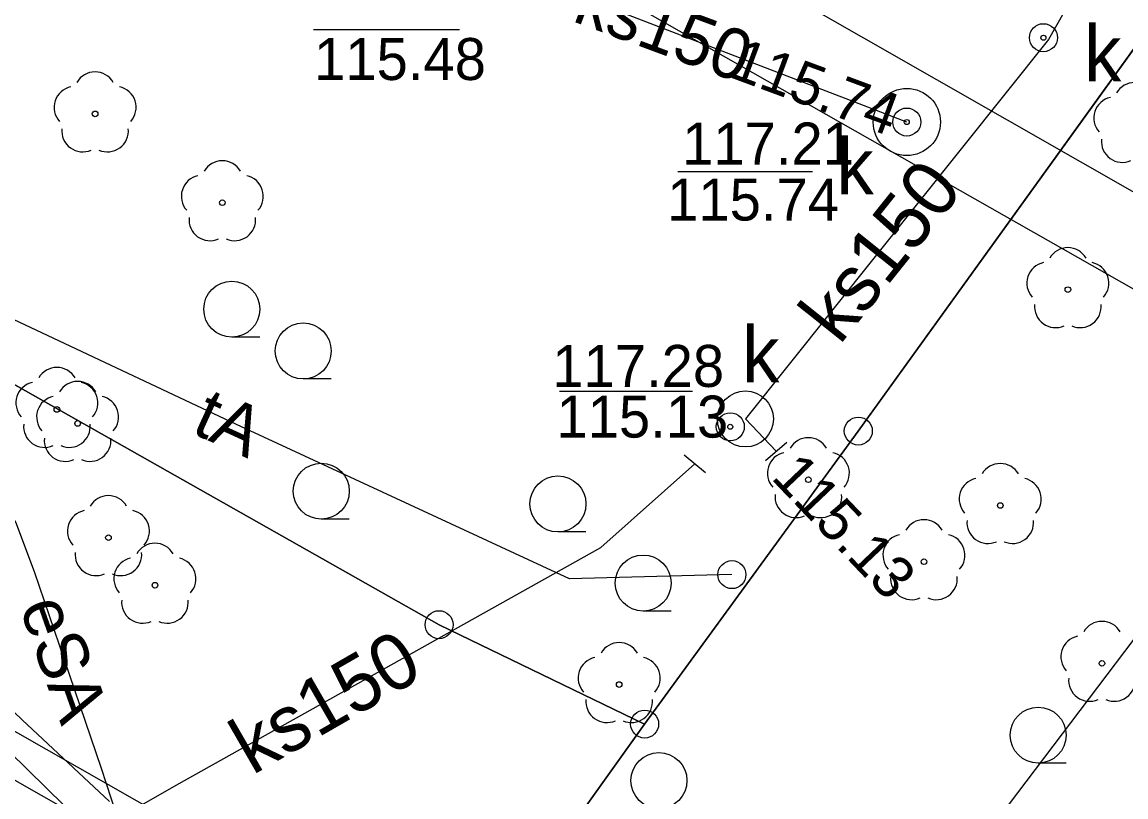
# Model space of a CAD drawing. Extents: x 6434771 to 6436222, y 5663454 to 5664782.
# Drawn here: x 6435452.64 to 6435472.34, y 5663786.19 to 5663800.03 of the extents above; entities that cross this region are included whole.
import ezdxf

# ---------------------------------------------------------------- set-up
doc = ezdxf.new("R2010")
doc.units = 0
for name, color, linetype in [('Warstwa 1', 7, 'Continuous'), ('Warstwa 10', 7, 'Continuous'), ('Warstwa 11', 7, 'Continuous'), ('Warstwa 12', 7, 'Continuous'), ('Warstwa 13', 7, 'Continuous'), ('Warstwa 14', 7, 'Continuous'), ('Warstwa 15', 7, 'Continuous'), ('Warstwa 2', 7, 'Continuous'), ('Warstwa 20', 7, 'Continuous'), ('Warstwa 4', 7, 'Continuous'), ('Warstwa 5', 7, 'Continuous'), ('Warstwa 6', 7, 'Continuous'), ('Warstwa 7', 7, 'Continuous'), ('Warstwa 9', 7, 'Continuous')]:
    doc.layers.add(name, color=color, linetype=linetype)

msp = doc.modelspace()

# ---------------------------------------------------------------- linework, layer by layer
at = {"layer": 'Warstwa 1'}
for p, q in [((6435467.565, 5663792.724), (6435502.484, 5663841.227)), ((6435421.61, 5663811.04), (6435460.082, 5663789.265)), ((6435421.61, 5663811.04), (6435460.082, 5663789.265)), ((6435467.565, 5663792.724), (6435473.23, 5663800.59)), ((6435463.751, 5663787.49), (6435467.565, 5663792.724)), ((6435463.751, 5663787.49), (6435467.565, 5663792.724)), ((6435460.082, 5663789.265), (6435463.751, 5663787.49)), ((6435460.082, 5663789.265), (6435463.751, 5663787.49)), ((6435459.254, 5663781.194), (6435463.751, 5663787.49)), ((6435459.254, 5663781.194), (6435463.751, 5663787.49))]:
    msp.add_line(p, q, dxfattribs=at)
at = {"layer": 'Warstwa 10'}
msp.add_lwpolyline([(6435491.162, 5663760.231), (6435484.475, 5663764.011), (6435479.861, 5663766.861), (6435475.829, 5663769.333), (6435473.227, 5663771.239), (6435465.533, 5663775.64), (6435461.588, 5663778.024), (6435458.264, 5663781.241), (6435455.371, 5663784.096), (6435454.68, 5663784.777), (6435454.057, 5663786.697), (6435453.486, 5663788.373), (6435452.863, 5663790.211), (6435452.526, 5663791.094), (6435451.919, 5663792.016), (6435451.231, 5663792.968), (6435449.761, 5663793.765), (6435444.773, 5663796.566), (6435440.713, 5663798.93), (6435427.449, 5663806.511), (6435417.095, 5663812.415), (6435416.535, 5663812.704)], dxfattribs=at)
for centre in [(6435467.565, 5663792.724), (6435467.565, 5663792.724), (6435460.082, 5663789.265), (6435463.751, 5663787.49), (6435463.751, 5663787.49)]:
    msp.add_circle(centre, 0.25, dxfattribs=at)
at = {"layer": 'Warstwa 11'}
for centre in [(6435453.942, 5663798.389), (6435456.213, 5663796.802), (6435471.306, 5663795.25), (6435453.26, 5663793.11), (6435453.63, 5663792.86), (6435466.674, 5663791.855), (6435470.099, 5663791.394), (6435454.18, 5663790.82), (6435468.737, 5663790.39), (6435455.01, 5663789.97), (6435471.914, 5663788.575), (6435463.297, 5663788.196)]:
    msp.add_circle(centre, 0.05, dxfattribs=at)
for centre, start, end in [((6435453.942, 5663798.764), 30.1471, 149.8529), ((6435453.585, 5663798.505), 102.1471, 221.8529), ((6435454.299, 5663798.505), 318.1471, 77.8529), ((6435472.5, 5663798.575), 30.1471, 149.8529), ((6435472.143, 5663798.316), 102.1471, 221.8529), ((6435453.722, 5663798.086), 174.1471, 293.8529), ((6435454.162, 5663798.086), 246.1471, 5.8529), ((6435472.28, 5663797.897), 174.1471, 293.8529), ((6435456.213, 5663797.177), 30.1471, 149.8529), ((6435455.856, 5663796.918), 102.1471, 221.8529), ((6435456.57, 5663796.918), 318.1471, 77.8529), ((6435455.993, 5663796.499), 174.1471, 293.8529), ((6435456.433, 5663796.499), 246.1471, 5.8529), ((6435471.306, 5663795.625), 30.1471, 149.8529), ((6435470.949, 5663795.366), 102.1471, 221.8529), ((6435471.663, 5663795.366), 318.1471, 77.8529), ((6435471.086, 5663794.947), 174.1471, 293.8529), ((6435471.526, 5663794.947), 246.1471, 5.8529), ((6435453.26, 5663793.485), 30.1471, 149.8529), ((6435452.903, 5663793.226), 102.1471, 221.8529), ((6435453.63, 5663793.235), 30.1471, 149.8529), ((6435453.617, 5663793.226), 318.1471, 77.8529), ((6435453.273, 5663792.976), 102.1471, 221.8529), ((6435453.987, 5663792.976), 318.1471, 77.8529), ((6435453.04, 5663792.807), 174.1471, 293.8529), ((6435453.48, 5663792.807), 246.1471, 5.8529), ((6435453.41, 5663792.557), 174.1471, 293.8529), ((6435453.85, 5663792.557), 246.1471, 5.8529), ((6435466.674, 5663792.23), 30.1471, 149.8529), ((6435466.317, 5663791.971), 102.1471, 221.8529), ((6435467.031, 5663791.971), 318.1471, 77.8529), ((6435470.099, 5663791.769), 30.1471, 149.8529), ((6435469.742, 5663791.51), 102.1471, 221.8529), ((6435470.456, 5663791.51), 318.1471, 77.8529), ((6435454.18, 5663791.195), 30.1471, 149.8529), ((6435466.454, 5663791.552), 174.1471, 293.8529), ((6435466.894, 5663791.552), 246.1471, 5.8529), ((6435453.823, 5663790.936), 102.1471, 221.8529), ((6435454.537, 5663790.936), 318.1471, 77.8529), ((6435468.737, 5663790.765), 30.1471, 149.8529), ((6435469.879, 5663791.091), 174.1471, 293.8529), ((6435470.319, 5663791.091), 246.1471, 5.8529), ((6435455.01, 5663790.345), 30.1471, 149.8529), ((6435468.38, 5663790.506), 102.1471, 221.8529), ((6435469.094, 5663790.506), 318.1471, 77.8529), ((6435453.96, 5663790.517), 174.1471, 293.8529), ((6435454.4, 5663790.517), 246.1471, 5.8529), ((6435454.653, 5663790.086), 102.1471, 221.8529), ((6435455.367, 5663790.086), 318.1471, 77.8529), ((6435468.517, 5663790.087), 174.1471, 293.8529), ((6435468.957, 5663790.087), 246.1471, 5.8529), ((6435454.79, 5663789.667), 174.1471, 293.8529), ((6435455.23, 5663789.667), 246.1471, 5.8529), ((6435471.914, 5663788.95), 30.1471, 149.8529), ((6435463.297, 5663788.571), 30.1471, 149.8529), ((6435471.557, 5663788.691), 102.1471, 221.8529), ((6435462.94, 5663788.312), 102.1471, 221.8529), ((6435463.654, 5663788.312), 318.1471, 77.8529), ((6435471.694, 5663788.272), 174.1471, 293.8529), ((6435472.134, 5663788.272), 246.1471, 5.8529), ((6435463.077, 5663787.893), 174.1471, 293.8529), ((6435463.517, 5663787.893), 246.1471, 5.8529)]:
    msp.add_arc(centre, 0.375, start, end, dxfattribs=at)
at = {"layer": 'Warstwa 12'}
for points in [[(6435465.145, 5663779.301), (6435479.98, 5663798.908), (6435484.2, 5663804.668), (6435488.278, 5663809.701), (6435494.681, 5663818.854), (6435504.116, 5663832.141), (6435514.059, 5663844.527), (6435522.997, 5663857.62), (6435545.493, 5663888.796), (6435569.737, 5663922.271), (6435582.719, 5663940.386)], [(6435461.653, 5663777.543), (6435458.146, 5663780.619), (6435456.364, 5663782.23), (6435456.342, 5663783.138), (6435451.091, 5663788.288), (6435450.859, 5663789.099), (6435450.026, 5663791.424), (6435449.375, 5663793.155), (6435445.273, 5663795.755), (6435441.482, 5663798.197), (6435431.298, 5663804.688), (6435428.285, 5663806.604), (6435428.262, 5663806.902), (6435427.978, 5663807.901), (6435427.772, 5663808.657), (6435427.084, 5663809.554), (6435425.74, 5663809.678), (6435424.428, 5663810.178), (6435422.962, 5663810.702), (6435422.425, 5663810.735), (6435421.86, 5663810.796), (6435419.51, 5663812.171), (6435417.642, 5663813.363)], [(6435412.416, 5663810.129), (6435415.262, 5663808.591), (6435421.094, 5663805.32), (6435424.188, 5663803.517), (6435431.948, 5663798.988), (6435438.536, 5663795.223), (6435441.881, 5663793.352), (6435446.715, 5663790.663), (6435457.328, 5663784.61), (6435464.987, 5663780.22), (6435463.498, 5663777.893), (6435461.812, 5663775.135), (6435461.782, 5663774.97), (6435462.658, 5663774.462), (6435473.19, 5663768.188), (6435476.931, 5663765.97), (6435482.323, 5663762.76), (6435492.41, 5663756.825), (6435500.228, 5663752.215), (6435504.143, 5663749.906), (6435504.224, 5663749.74), (6435501.475, 5663743.555), (6435499.406, 5663738.834), (6435496.272, 5663731.55)], [(6435411.118, 5663809.918), (6435415.597, 5663807.422), (6435423.372, 5663802.984), (6435428.161, 5663800.273), (6435431.696, 5663798.199), (6435437.243, 5663795.012), (6435439.931, 5663793.57), (6435450.603, 5663787.569), (6435458.52, 5663783.061), (6435461.946, 5663781.098), (6435464.268, 5663779.755), (6435465.145, 5663779.301)], [(6435465.309, 5663790.159), (6435462.41, 5663790.084), (6435456.465, 5663792.839), (6435447.072, 5663797.262), (6435445.522, 5663794.924), (6435443.378, 5663791.36), (6435442.534, 5663790.074), (6435442.544, 5663789.36)]]:
    msp.add_lwpolyline(points, dxfattribs=at)
at = {"layer": 'Warstwa 14'}
for p, q in [((6435460.449, 5663799.892), (6435457.84, 5663799.892)), ((6435464.343, 5663797.359), (6435466.749, 5663797.359)), ((6435464.604, 5663793.431), (6435462.23, 5663793.431))]:
    msp.add_line(p, q, dxfattribs=at)
for centre in [(6435470.87, 5663799.75), (6435468.431, 5663798.244), (6435468.431, 5663798.244), (6435465.28, 5663792.8), (6435465.28, 5663792.8)]:
    msp.add_circle(centre, 0.045, dxfattribs=at)
at = {"layer": 'Warstwa 15'}
for centre, radius in [((6435468.431, 5663798.244), 0.6), ((6435465.55, 5663792.94), 0.5)]:
    msp.add_circle(centre, radius, dxfattribs=at)
at = {"layer": 'Warstwa 2'}
msp.add_circle((6435465.309, 5663790.159), 0.25, dxfattribs=at)
at = {"layer": 'Warstwa 20'}
for p, q in [((6435465.91, 5663792.199), (6435466.288, 5663792.527)), ((6435464.838, 5663791.976), (6435464.454, 5663792.296))]:
    msp.add_line(p, q, dxfattribs=at)
at = {"layer": 'Warstwa 4'}
for centre in [(6435470.87, 5663799.75), (6435468.431, 5663798.244), (6435465.28, 5663792.8)]:
    msp.add_circle(centre, 0.25, dxfattribs=at)
at = {"layer": 'Warstwa 5'}
msp.add_line((6435460.4, 5663803.9), (6435476.7, 5663794.58), dxfattribs=at)
at = {"layer": 'Warstwa 6'}
for p, q in [((6435456.882, 5663794.401), (6435456.382, 5663794.401)), ((6435458.157, 5663793.654), (6435457.657, 5663793.654)), ((6435458.48, 5663791.15), (6435457.98, 5663791.15)), ((6435462.703, 5663790.922), (6435462.203, 5663790.922)), ((6435464.225, 5663789.509), (6435463.725, 5663789.509)), ((6435471.276, 5663786.792), (6435470.776, 5663786.792))]:
    msp.add_line(p, q, dxfattribs=at)
for points in [[(6435421.61, 5663811.04), (6435460.082, 5663789.265), (6435463.751, 5663787.49), (6435467.565, 5663792.724), (6435473.23, 5663800.59), (6435493.72, 5663829.05), (6435502.484, 5663841.227), (6435575.72, 5663942.78), (6435514.97, 5663977.09)], [(6435479.337, 5663768.031), (6435491.39, 5663761.43), (6435497.77, 5663773.11), (6435498.56, 5663774.84), (6435499.24, 5663777.21), (6435499.39, 5663779.58), (6435498.98, 5663781.98), (6435498.08, 5663784.26), (6435496.7, 5663786.46), (6435495.13, 5663788.25), (6435493.2, 5663789.71), (6435491.51, 5663790.72), (6435478.05, 5663798.38), (6435476.26, 5663799.28), (6435473.23, 5663800.59), (6435467.565, 5663792.724), (6435463.751, 5663787.49), (6435459.254, 5663781.194), (6435462.209, 5663778.248), (6435470.536, 5663772.987)]]:
    msp.add_lwpolyline(points, close=True, dxfattribs=at)
msp.add_lwpolyline([(6435459.254, 5663781.194), (6435463.751, 5663787.49), (6435460.082, 5663789.265), (6435421.61, 5663811.04), (6435416.019, 5663814.198), (6435411.291, 5663816.875), (6435407.946, 5663818.936), (6435406.79, 5663816.849), (6435401.922, 5663819.558), (6435404.72, 5663824.305), (6435405.672, 5663826.093), (6435404.937, 5663826.552), (6435375.407, 5663843.29), (6435372.859, 5663838.53), (6435319.457, 5663868.606)], dxfattribs=at)
for centre, radius in [((6435470.87, 5663799.75), 0.045), ((6435468.431, 5663798.244), 0.045), ((6435456.382, 5663794.901), 0.5), ((6435457.657, 5663794.154), 0.5), ((6435465.28, 5663792.8), 0.045), ((6435457.98, 5663791.65), 0.5), ((6435462.203, 5663791.422), 0.5), ((6435463.725, 5663790.009), 0.5), ((6435470.776, 5663787.292), 0.5), ((6435464.006, 5663786.481), 0.5)]:
    msp.add_circle(centre, radius, dxfattribs=at)
at = {"layer": 'Warstwa 7'}
for points in [[(6435475.009, 5663806.848), (6435470.96, 5663799.72)], [(6435468.431, 5663798.244), (6435458.805, 5663801.951)], [(6435470.96, 5663799.72), (6435465.55, 5663792.94)], [(6435465.55, 5663792.94), (6435466.099, 5663792.363)], [(6435445.392, 5663780.676), (6435448.555, 5663782.486), (6435455.388, 5663786.399), (6435462.968, 5663790.643), (6435464.646, 5663792.136)]]:
    msp.add_lwpolyline(points, dxfattribs=at)
at = {"layer": 'Warstwa 9'}
for p, q in [((6435456.62, 5663804.28), (6435475.84, 5663793.35)), ((6435460.4, 5663803.9), (6435476.7, 5663794.58)), ((6435445.218, 5663794.655), (6435452.641, 5663787.564)), ((6435452.641, 5663787.564), (6435454.2, 5663786.11))]:
    msp.add_line(p, q, dxfattribs=at)

# ---------------------------------------------------------------- texts
at = {"layer": 'Warstwa 11'}
msp.add_text('eSA', height=0.9, rotation=289.4182, dxfattribs=at).set_placement((6435452.588, 5663789.585))
at = {"layer": 'Warstwa 13'}
msp.add_text('tA', height=0.9, rotation=335.4782, dxfattribs=at).set_placement((6435455.638, 5663792.701))
at = {"layer": 'Warstwa 14'}
for s, p in [('115.48', (6435457.851, 5663798.994)), ('115.74', (6435464.153, 5663796.484)), ('115.13', (6435462.177, 5663792.607))]:
    msp.add_text(s, height=0.75, dxfattribs=at).set_placement(p)
for s, rotation, p in [('115.74', 339.6322, (6435465.233, 5663799.057)), ('115.13', 313.5913, (6435465.991, 5663791.883))]:
    msp.add_text(s, height=0.75, rotation=rotation, dxfattribs=at).set_placement(p)
at = {"layer": 'Warstwa 5'}
for p in [(6435471.592, 5663798.969), (6435467.171, 5663796.955), (6435465.488, 5663793.594)]:
    msp.add_text('k', height=1, dxfattribs=at).set_placement(p)
at = {"layer": 'Warstwa 6'}
for s, p in [('117.21', (6435464.42, 5663797.484)), ('117.28', (6435462.103, 5663793.512))]:
    msp.add_text(s, height=0.75, dxfattribs=at).set_placement(p)
at = {"layer": 'Warstwa 7'}
for height, rotation, p in [(0.9, 339.6322, (6435462.438, 5663800.053)), (1, 51.4115, (6435467.232, 5663794.246)), (1, 29.937, (6435456.747, 5663786.569))]:
    msp.add_text('ks150', height=height, rotation=rotation, dxfattribs=at).set_placement(p)

doc.saveas('drawing.dxf')
